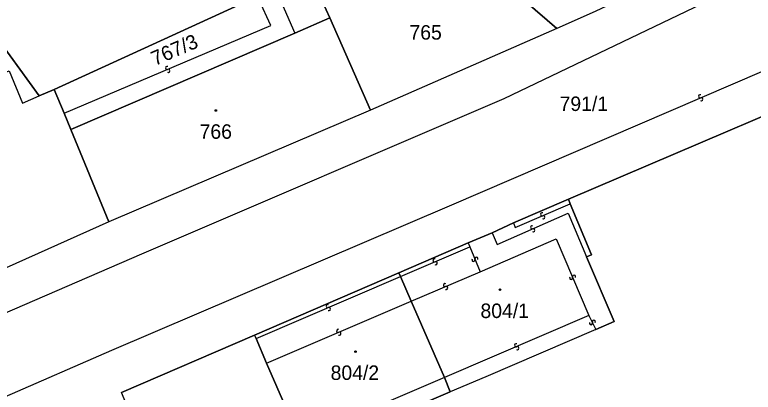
# Model space of a CAD drawing. Extents: x -600309 to -598967, y -1161267 to -1160292.
# Drawn here: x -599459.3 to -599372.7, y -1161203.2 to -1161158.9 of the extents above; entities that cross this region are included whole.
import ezdxf

# ---------------------------------------------------------------- set-up
doc = ezdxf.new("R2010")
doc.units = 0
for name, color, linetype in [('Level 1', 7, 'Continuous'), ('Level 13', 7, 'Continuous'), ('Level 3', 7, 'Continuous'), ('Level 4', 7, 'Continuous'), ('Level 5', 7, 'Continuous'), ('Level 60', 7, 'Continuous'), ('Vrstva 60', 7, 'Continuous')]:
    doc.layers.add(name, color=color, linetype=linetype)

msp = doc.modelspace()

# ---------------------------------------------------------------- linework, layer by layer
at = {"layer": 'Level 1'}
for points in [[(-599454.7, -1161167.67), (-599426.1, -1161154.54)], [(-599422.38, -1161159.29), (-599423.24, -1161157.39)], [(-599395.76, -1161160.53), (-599399.41, -1161157.37)], [(-599391.23, -1161158.54), (-599395.76, -1161160.53)], [(-599426.49, -1161161.09), (-599422.38, -1161159.29)], [(-599417.6, -1161170.12), (-599422.38, -1161159.29)], [(-599456.48, -1161168.43), (-599462.18, -1161160.59)], [(-599395.76, -1161160.53), (-599417.6, -1161170.12)], [(-599394.39, -1161180.55), (-599354.08, -1161163.34), (-599347.71, -1161160.65)], [(-599452.75, -1161172.35), (-599426.49, -1161161.09)], [(-599454.7, -1161167.67), (-599456.48, -1161168.43)], [(-599453.53, -1161170.47), (-599454.7, -1161167.67)], [(-599417.6, -1161170.12), (-599448.28, -1161183.19)], [(-599452.75, -1161172.35), (-599453.53, -1161170.47)], [(-599448.28, -1161183.19), (-599452.75, -1161172.35)], [(-599394.39, -1161180.55), (-599400.81, -1161183.31)], [(-599394.17, -1161181.08), (-599394.39, -1161180.55)], [(-599392.27, -1161187.31), (-599391.68, -1161187.08), (-599394.17, -1161181.08)], [(-599448.28, -1161183.19), (-599472.42, -1161194)], [(-599400.81, -1161183.31), (-599403.31, -1161184.48)], [(-599403.31, -1161184.48), (-599406.13, -1161185.65)], [(-599406.13, -1161185.65), (-599414.27, -1161189.16)], [(-599391.16, -1161195.82), (-599389.01, -1161194.88), (-599392.27, -1161187.31)], [(-599414.27, -1161189.16), (-599431.19, -1161196.47)], [(-599414.08, -1161189.62), (-599414.27, -1161189.16)], [(-599412.85, -1161192.52), (-599414.08, -1161189.62)], [(-599408.94, -1161201.47), (-599412.85, -1161192.52)], [(-599391.16, -1161195.82), (-599404.08, -1161201.38), (-599408.24, -1161203.15)], [(-599431.19, -1161196.47), (-599446.8, -1161203.21)], [(-599431.19, -1161196.47), (-599431.02, -1161196.89)], [(-599431.02, -1161196.89), (-599429.79, -1161199.78)], [(-599429.79, -1161199.78), (-599425.88, -1161208.74)], [(-599408.24, -1161203.15), (-599408.94, -1161201.47)], [(-599425.17, -1161210.42), (-599408.24, -1161203.15)]]:
    msp.add_lwpolyline(points, dxfattribs=at)
at = {"layer": 'Level 13'}
for centre, start, end in [((-599441.471, -1161165.15), 60.40573, 292.50373), ((-599441.329, -1161165.49), 240.19128, 112.78128), ((-599378.932, -1161168.481), 60.45637, 293.04637), ((-599378.789, -1161168.82), 240.67082, 112.76882), ((-599397.472, -1161182.31), 60.80641, 292.9044), ((-599397.328, -1161182.649), 240.59195, 113.18195), ((-599398.662, -1161183.85), 61.00211, 293.10011), ((-599398.517, -1161184.189), 240.78766, 113.37766), ((-599410.091, -1161187.71), 60.57133, 292.66932), ((-599405.53, -1161187.67), 149.66659, 22.25659), ((-599405.189, -1161187.531), 329.88105, 201.97904), ((-599409.948, -1161188.049), 240.35687, 112.94687), ((-599394.07, -1161189.772), 150.28761, 22.87761), ((-599393.73, -1161189.629), 330.50206, 202.60006), ((-599408.871, -1161190.62), 60.50299, 292.60099), ((-599408.728, -1161190.96), 240.28854, 112.87854), ((-599422.621, -1161193.09), 60.59989, 292.69789), ((-599422.478, -1161193.429), 240.38544, 112.97544), ((-599391.735, -1161195.092), 154.00557, 26.59557), ((-599391.405, -1161194.928), 334.22003, 206.31803), ((-599421.391, -1161195.98), 60.57133, 292.66932), ((-599421.248, -1161196.319), 240.35687, 112.94687), ((-599400.532, -1161197.671), 60.36094, 292.95094), ((-599400.389, -1161198.01), 240.5754, 112.6734)]:
    msp.add_arc(centre, 0.184, start, end, dxfattribs=at)
at = {"layer": 'Level 3'}
for points in [[(-599351.93, -1161136.74), (-599351.54, -1161137.38), (-599351.3, -1161139.64), (-599351.69, -1161141.91), (-599352.84, -1161144.19), (-599354.62, -1161146.05), (-599401.98, -1161168.78), (-599444.48, -1161186.99), (-599484.51, -1161204.32), (-599530.15, -1161224.03), (-599582.8, -1161246.82), (-599629.564, -1161267.031)], [(-599331.21, -1161148.11), (-599344.13, -1161153.36), (-599349.35, -1161155.94), (-599408.38, -1161181.36), (-599447.97, -1161198.3), (-599498.23, -1161220.19), (-599553.45, -1161244.03), (-599597.58, -1161263), (-599600.63, -1161264.77), (-599603.05, -1161266.87), (-599603.185, -1161267.031)], [(-599453.53, -1161170.47), (-599429.28, -1161160.16), (-599430.66, -1161157.21), (-599428.56, -1161156.29), (-599426.49, -1161161.09)], [(-599479.66, -1161177.97), (-599479.83, -1161177.34), (-599477.74, -1161176.51), (-599479.23, -1161172.45), (-599471.24, -1161169.36), (-599469.2, -1161174.93), (-599462.96, -1161172.56), (-599464.98, -1161167.5), (-599459.99, -1161165.5), (-599458.42, -1161169.28), (-599456.48, -1161168.43)], [(-599400.81, -1161183.31), (-599400.63, -1161183.88), (-599394.17, -1161181.08)], [(-599403.31, -1161184.48), (-599402.75, -1161185.84), (-599394.43, -1161182.2), (-599392.27, -1161187.31)], [(-599406.13, -1161185.65), (-599405.96, -1161186.14)], [(-599404.75, -1161189.06), (-599395.82, -1161185.21), (-599391.98, -1161194.2)], [(-599414.08, -1161189.62), (-599405.96, -1161186.14)], [(-599405.96, -1161186.14), (-599404.75, -1161189.06)], [(-599412.85, -1161192.52), (-599404.75, -1161189.06)], [(-599431.02, -1161196.89), (-599414.08, -1161189.62)], [(-599429.79, -1161199.78), (-599412.85, -1161192.52)], [(-599391.98, -1161194.2), (-599408.94, -1161201.47)], [(-599391.98, -1161194.2), (-599391.16, -1161195.82)], [(-599408.94, -1161201.47), (-599425.88, -1161208.74)]]:
    msp.add_lwpolyline(points, dxfattribs=at)
at = {"layer": 'Level 5'}
for centre, radius in [((-599435.75, -1161170.14), 0.09), ((-599435.75, -1161170.14), 0.0521), ((-599402.42, -1161191.16), 0.09), ((-599402.42, -1161191.16), 0.0521), ((-599419.36, -1161198.42), 0.09), ((-599419.36, -1161198.42), 0.0521)]:
    msp.add_circle(centre, radius, dxfattribs=at)
at = {"layer": 'Level 60'}
for points in [[(-599356.44, -1161141.79), (-599383.11, -1161154.69), (-599387.19, -1161156.58), (-599391.23, -1161158.54), (-599395.76, -1161160.53), (-599399.41, -1161157.37), (-599396.04, -1161155.78), (-599395.69, -1161156.48), (-599387.13, -1161152.66), (-599385.37, -1161151.91), (-599388.27, -1161145.08), (-599389.73, -1161141.73), (-599400.28, -1161118.06), (-599401.54, -1161115.45), (-599405.26, -1161106.92), (-599394.92, -1161107.06), (-599391.75, -1161107.5), (-599388.52, -1161108.36), (-599385.68, -1161109.61), (-599382.46, -1161111.15), (-599378.34, -1161113.73), (-599374.48, -1161116.89), (-599368.09, -1161122.5)], [(-599426.1, -1161154.54), (-599454.7, -1161167.67), (-599456.48, -1161168.43), (-599462.18, -1161160.59)]]:
    msp.add_lwpolyline(points, dxfattribs=at)
for points in [[(-599399.41, -1161157.37), (-599395.76, -1161160.53), (-599417.6, -1161170.12), (-599422.38, -1161159.29), (-599423.24, -1161157.39), (-599423.88, -1161155.89), (-599425.24, -1161156.47), (-599426.01, -1161154.89), (-599426.1, -1161154.54), (-599406.86, -1161146.48), (-599406.7, -1161146.88), (-599406.18, -1161148.07), (-599408.98, -1161149.39), (-599408.8, -1161149.64), (-599408.44, -1161150.36), (-599407.69, -1161150.11), (-599402.49, -1161154.75)], [(-599423.24, -1161157.39), (-599422.38, -1161159.29), (-599426.49, -1161161.09), (-599452.75, -1161172.35), (-599453.53, -1161170.47), (-599454.7, -1161167.67), (-599426.1, -1161154.54), (-599426.01, -1161154.89), (-599425.24, -1161156.47), (-599423.88, -1161155.89)], [(-599422.38, -1161159.29), (-599417.6, -1161170.12), (-599448.28, -1161183.19), (-599452.75, -1161172.35), (-599426.49, -1161161.09)], [(-599452.75, -1161172.35), (-599448.28, -1161183.19), (-599472.42, -1161194), (-599479.66, -1161177.97), (-599480.96, -1161178.49), (-599485.23, -1161171.61), (-599462.18, -1161160.59), (-599456.48, -1161168.43), (-599454.7, -1161167.67), (-599453.53, -1161170.47)], [(-599391.16, -1161195.82), (-599404.08, -1161201.38), (-599408.24, -1161203.15), (-599408.94, -1161201.47), (-599412.85, -1161192.52), (-599414.08, -1161189.62), (-599414.27, -1161189.16), (-599406.13, -1161185.65), (-599403.31, -1161184.48), (-599400.81, -1161183.31), (-599394.39, -1161180.55), (-599394.17, -1161181.08), (-599391.68, -1161187.08), (-599392.27, -1161187.31), (-599389.01, -1161194.88)], [(-599431.02, -1161196.89), (-599431.19, -1161196.47), (-599414.27, -1161189.16), (-599414.08, -1161189.62), (-599412.85, -1161192.52), (-599408.94, -1161201.47), (-599408.24, -1161203.15), (-599425.17, -1161210.42), (-599425.88, -1161208.74), (-599429.79, -1161199.78)], [(-599440.93, -1161217.2), (-599446.8, -1161203.21), (-599431.19, -1161196.47), (-599431.02, -1161196.89), (-599429.79, -1161199.78), (-599425.88, -1161208.74), (-599425.17, -1161210.42), (-599427.01, -1161211.2), (-599425.33, -1161214.93), (-599428.92, -1161216.53), (-599429.21, -1161215.9), (-599431.93, -1161217.09), (-599431.63, -1161217.69), (-599437.08, -1161220.02), (-599438.66, -1161216.18)]]:
    msp.add_lwpolyline(points, close=True, dxfattribs=at)
at = {"layer": 'Vrstva 60'}
for points in [[(-599356.44, -1161141.79), (-599383.11, -1161154.69), (-599387.19, -1161156.58), (-599391.23, -1161158.54), (-599395.76, -1161160.53), (-599417.6, -1161170.12), (-599448.28, -1161183.19), (-599472.42, -1161194)], [(-599446.8, -1161203.21), (-599431.19, -1161196.47), (-599414.27, -1161189.16), (-599406.13, -1161185.65), (-599403.31, -1161184.48), (-599400.81, -1161183.31), (-599394.39, -1161180.55), (-599354.08, -1161163.34)], [(-599354.08, -1161163.34), (-599394.39, -1161180.55), (-599394.17, -1161181.08), (-599391.68, -1161187.08), (-599392.27, -1161187.31), (-599389.01, -1161194.88), (-599391.16, -1161195.82), (-599404.08, -1161201.38), (-599408.24, -1161203.15), (-599425.17, -1161210.42)]]:
    msp.add_lwpolyline(points, dxfattribs=at)

# ---------------------------------------------------------------- texts
at = {"layer": 'Level 4'}
for s, p in [('765', (-599413.03, -1161161.83)), ('791/1', (-599395.42, -1161170.2)), ('766', (-599437.65, -1161173.46)), ('804/1', (-599404.7, -1161194.48)), ('804/2', (-599422.28, -1161201.74))]:
    msp.add_text(s, height=1.7, dxfattribs=at).set_placement(p)
msp.add_text('767/3', height=1.7, rotation=23.3226, dxfattribs=at).set_placement((-599442.887, -1161164.932))

doc.saveas('drawing.dxf')
